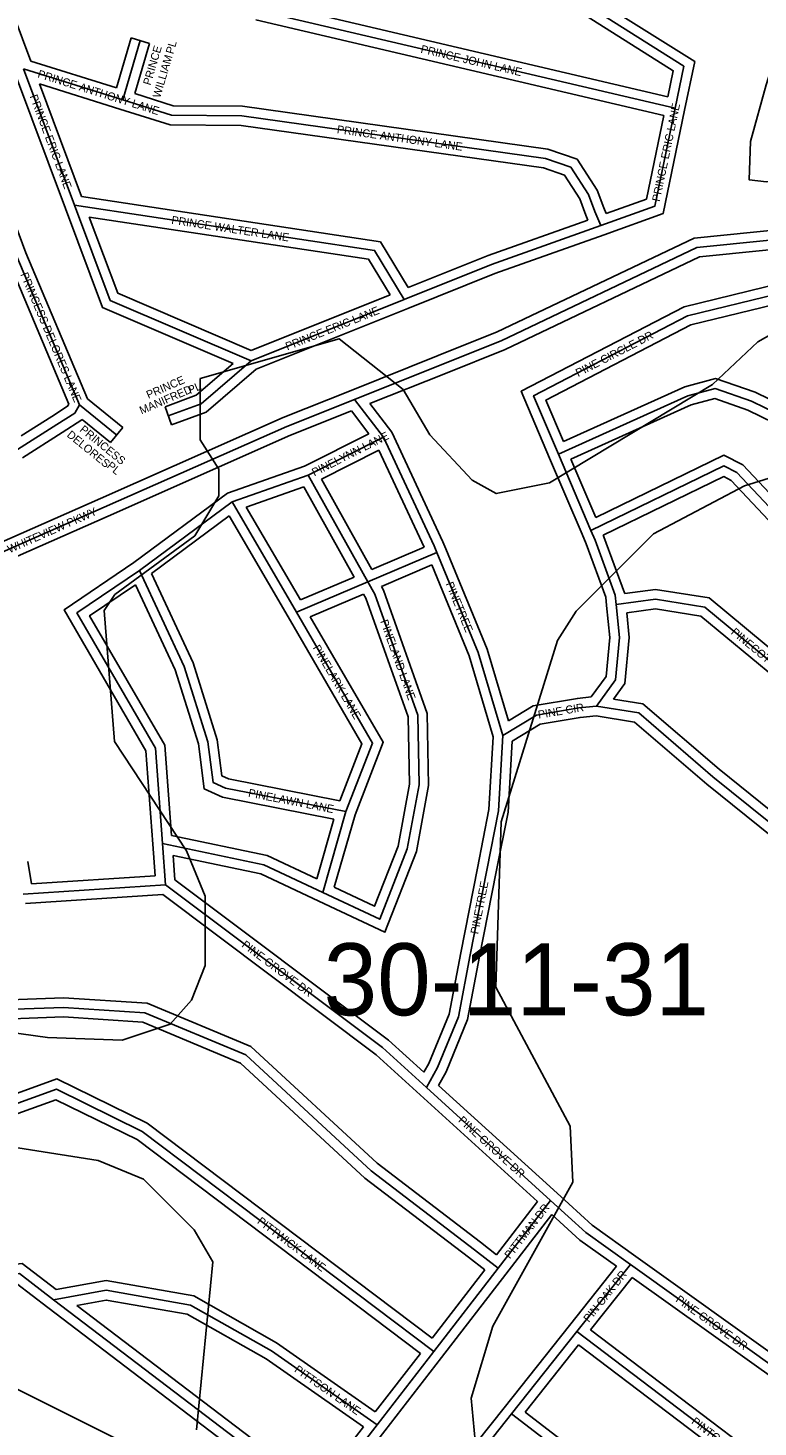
# Model space of a CAD drawing. Extents: x 457167 to 656239, y 1787309 to 1969297.
# Drawn here: x 587133 to 589415, y 1882959 to 1887329 of the extents above; entities that cross this region are included whole.
import ezdxf

# ---------------------------------------------------------------- set-up
doc = ezdxf.new("R2010")
doc.units = 0
for name, color, linetype in [('Level 2', 7, 'Continuous'), ('Level 31', 7, 'Continuous'), ('Level 32', 7, 'Continuous'), ('Level 34', 7, 'Continuous'), ('Level 5', 7, 'Continuous'), ('Level 7', 7, 'Continuous')]:
    doc.layers.add(name, color=color, linetype=linetype)

msp = doc.modelspace()

# ---------------------------------------------------------------- linework, layer by layer
at = {"layer": 'Level 31'}
for p, q in [((587851.101, 1887384.511), (589156.129, 1887078.489)), ((587429.809, 1887104.561), (587484.538, 1887289.916)), ((587119.574, 1887201.866), (587279.082, 1886776.112)), ((587119.574, 1887201.866), (587429.809, 1887104.561)), ((587830.645, 1886289.996), (588309.031, 1886481.118)), ((588154.204, 1886169.401), (588426.978, 1886278.356)), ((587294.467, 1886152.443), (587410.7, 1886057.681)), ((588244.318, 1886051.416), (588154.204, 1886169.401)), ((587224.062, 1886090.756), (587100.51, 1886012.44)), ((588009.374, 1885932.574), (588244.318, 1886051.416)), ((588892.627, 1885759.686), (588791.279, 1885997.69)), ((587771.63, 1885849.011), (588009.374, 1885932.574)), ((588195.465, 1885599.502), (588009.374, 1885932.574)), ((587482.119, 1885635.001), (587771.63, 1885849.011)), ((587972.331, 1885504.639), (587771.63, 1885849.011)), ((588195.465, 1885599.502), (588411.279, 1885691.471)), ((587972.331, 1885504.639), (588195.465, 1885599.502)), ((588127.042, 1884881.442), (588055.015, 1884628.846)), ((587554.019, 1884782.135), (587563.641, 1884653.026)), ((587118.608, 1884623.67), (587563.641, 1884653.026)), ((588379.289, 1884019.157), (588766.704, 1883667.176)), ((588603.145, 1883455.109), (588766.704, 1883667.176)), ((588401.963, 1883194.748), (588603.145, 1883455.109)), ((589016.034, 1883467.086), (588848.982, 1883257.206)), ((589016.034, 1883467.086), (589503.345, 1883118.931)), ((588848.982, 1883257.206), (588644.625, 1883000.486)), ((588225.01, 1882965.98), (588401.963, 1883194.748)), ((588644.625, 1883000.486), (588440.267, 1882743.766))]:
    msp.add_line(p, q, dxfattribs=at)
for points in [[(589156.129, 1887078.489), (589183.399, 1887210.076), (588895.259, 1887391.691), (588810.724, 1887427.481), (588436.819, 1887491.8), (588188.51, 1887538.074), (588068.598, 1887532.839), (587957.219, 1887498.498), (587910.084, 1887463.312), (587851.101, 1887384.511)], [(586851.659, 1887138.366), (586927.239, 1887076.042), (587099.086, 1886616.082), (587294.467, 1886152.443)], [(587429.809, 1887104.561), (587582.384, 1887056.642), (587801.517, 1887055.146), (588751.288, 1886921.768), (588829.797, 1886894.716), (588884.983, 1886809.161), (588904.924, 1886756.033), (588923.609, 1886711.999)], [(588923.609, 1886711.999), (589092.286, 1886772.421), (589156.129, 1887078.489)], [(587279.082, 1886776.112), (587390.486, 1886478.448), (587830.645, 1886289.996)], [(587279.082, 1886776.112), (588216.439, 1886634.38), (588309.031, 1886481.118)], [(588426.978, 1886278.356), (588612.22, 1886352.563), (589223.728, 1886643.819), (590063.535, 1886728.13)], [(588309.031, 1886481.118), (588581.801, 1886590.438), (588923.609, 1886711.999)], [(588791.279, 1885997.69), (588713.369, 1886180.741), (589194.718, 1886430.051), (589476.319, 1886498.635), (589540.12, 1886427.611), (589587.119, 1886386.435)], [(587830.645, 1886289.996), (587674.55, 1886155.738), (587572.067, 1886118.11)], [(588791.279, 1885997.69), (589195.859, 1886180.23), (589280.821, 1886202.986), (589394.615, 1886163.871), (589522.679, 1886101.095), (590010.372, 1885626.763), (590272.051, 1885398.659), (590381.417, 1885191.918), (590538.524, 1884821.092)], [(587294.467, 1886152.443), (587279.469, 1886126.289), (587224.062, 1886090.756)], [(587371.799, 1885832.297), (587942.543, 1886085.061), (588154.204, 1886169.401)], [(588244.318, 1886051.416), (588402.411, 1885712.216), (588411.279, 1885691.471)], [(588892.627, 1885759.686), (589308.059, 1885961.481), (589349.05, 1885940.679), (590158.258, 1885081.406), (590195.221, 1884939.885)], [(586967.214, 1885654.14), (587016.872, 1885675.866), (587371.799, 1885832.297)], [(588971.725, 1885528.631), (588968.598, 1885558.092), (588905.613, 1885729.117), (588892.627, 1885759.686)], [(588411.279, 1885691.471), (588540.161, 1885378.507), (588617.297, 1885119.092)], [(587482.119, 1885635.001), (587286.265, 1885502.272), (587531.667, 1885079.996), (587554.019, 1884782.135)], [(587482.119, 1885635.001), (587621.514, 1885335.104), (587695.825, 1885099.329), (587712.132, 1884972.752), (587750.267, 1884954.864), (588127.042, 1884881.442)], [(588055.015, 1884628.846), (588232.663, 1884545.246), (588318.943, 1884765.09), (588355.567, 1884965.024), (588351.511, 1885182.851), (588217.023, 1885560.553), (588195.465, 1885599.502)], [(588971.725, 1885528.631), (589094.527, 1885545.136), (589249.06, 1885520.494), (589650.179, 1885188.132), (589757.009, 1884987.212), (589820.469, 1884901.644), (589893.545, 1884856.786), (590063.459, 1884893.936), (590195.221, 1884939.885)], [(588127.042, 1884881.442), (588210.449, 1885095.472), (587972.331, 1885504.639)], [(588910.403, 1885211.286), (588969.709, 1885292.997), (588982.353, 1885425.339), (588971.725, 1885528.631)], [(588617.297, 1885119.092), (588723.011, 1885183.263), (588854.731, 1885205.57), (588910.403, 1885211.286)], [(588910.403, 1885211.286), (589042.042, 1885189.593), (589274.189, 1884990.626), (589687.083, 1884658.246), (589750.883, 1884584.313), (589785.849, 1884572.25), (589821.186, 1884589.641), (590280.424, 1884737.913)], [(588617.297, 1885119.092), (588603.83, 1884883.842), (588567.234, 1884698.818), (588515.226, 1884434.183), (588478.614, 1884240.431), (588413.12, 1884082.005), (588379.289, 1884019.157)], [(587554.019, 1884782.135), (587871.011, 1884715.367), (588055.015, 1884628.846)], [(587563.641, 1884653.026), (588241.157, 1884144.865), (588379.289, 1884019.157)], [(585823.941, 1883886.101), (586638.042, 1884132.929), (586857.98, 1884213.609), (586969.71, 1884259.946), (587244.544, 1884269.979), (587498.971, 1884253.143), (587813.941, 1884121.651), (588205.784, 1883759.837), (588528.82, 1883513.063), (588603.145, 1883455.109)], [(586726.047, 1883396.76), (586745.181, 1883593.816), (586793.178, 1883746.455), (586913.968, 1883874.956), (587078.574, 1883961.923), (587222.124, 1884014.019), (587490.336, 1883882.611), (588401.963, 1883194.748)], [(588766.704, 1883667.176), (588877.214, 1883566.611), (589016.034, 1883467.086)], [(586726.047, 1883396.76), (587106.548, 1883438.231), (587213.589, 1883356.576)], [(587213.589, 1883356.576), (587378.092, 1883386.09), (587641.06, 1883340.147), (587894.308, 1883197.134), (588225.01, 1882965.98)], [(587213.589, 1883356.576), (588019.756, 1882743.082), (588051.881, 1882742.66), (588225.01, 1882965.98)], [(588848.982, 1883257.206), (589717.759, 1882598.545), (589816.071, 1882432.912), (589967.479, 1882431.915)], [(588644.625, 1883000.486), (589615.674, 1882254.726), (589775.369, 1882083.166), (589971.967, 1882093.36)]]:
    msp.add_lwpolyline(points, dxfattribs=at)
at = {"layer": 'Level 32'}
for p, q in [((587036.004, 1887509.97), (587142.521, 1887226.111)), ((587902.602, 1887403.249), (589133.001, 1887114.726)), ((587845.253, 1887355.067), (589120.785, 1887055.961)), ((587409.677, 1887142.316), (587455.765, 1887298.411)), ((587455.765, 1887298.411), (587513.31, 1887281.42)), ((587466.934, 1887124.347), (587513.31, 1887281.42)), ((587142.52, 1887226.111), (587409.677, 1887142.316)), ((587091.482, 1887191.341), (587250.989, 1886765.586)), ((587169.225, 1887154.851), (587300.993, 1886803.14)), ((587169.226, 1887154.851), (587420.832, 1887075.936)), ((587831.043, 1886322.46), (588265.074, 1886495.861)), ((587846.418, 1886263.991), (588320.161, 1886453.258)), ((588143.077, 1886197.26), (588415.849, 1886306.215)), ((588202.037, 1886156.2), (588438.107, 1886250.495)), ((587319.213, 1886170.976), (587429.657, 1886080.934)), ((588270.135, 1886067.038), (588202.036, 1886156.201)), ((587208, 1886116.094), (587111.787, 1886055.107)), ((587302.909, 1886106.853), (587391.744, 1886034.428)), ((587582.408, 1886089.947), (587561.727, 1886146.271)), ((588198.567, 1886061.892), (588144.174, 1886133.108)), ((587240.124, 1886065.416), (587116.573, 1885987.1)), ((587429.657, 1886080.934), (587391.744, 1886034.428)), ((587997.579, 1885960.228), (588198.567, 1886061.892)), ((588050.812, 1885919.913), (588230.214, 1886010.659)), ((588230.214, 1886010.661), (588371.652, 1885707.196)), ((588865.025, 1885747.932), (588763.677, 1885985.936)), ((588907.878, 1885800.446), (588830.389, 1885982.42)), ((587757.425, 1885875.818), (587997.579, 1885960.228)), ((587815.834, 1885832.747), (587995.501, 1885895.896)), ((588152.979, 1885614.038), (587995.501, 1885895.896)), ((588208.506, 1885637.671), (588050.812, 1885919.913)), ((587464.781, 1885659.491), (587757.426, 1885875.818)), ((587519.649, 1885625.434), (587762.559, 1885804.997)), ((587946.412, 1885489.533), (587762.559, 1885804.997)), ((587984.934, 1885542.595), (587815.834, 1885832.746)), ((588208.506, 1885637.671), (588371.652, 1885707.196)), ((588237.816, 1885584.937), (588395.104, 1885651.966)), ((587984.934, 1885542.595), (588152.979, 1885614.038)), ((588015.367, 1885490.335), (588182.315, 1885561.311)), ((588089.233, 1884858.245), (588035.844, 1884671.011)), ((588155.506, 1884871.86), (588090.857, 1884645.135)), ((587524.102, 1884779.904), (587531.476, 1884680.968)), ((587133.498, 1884725.298), (587144.125, 1884655.417)), ((587586.904, 1884744.549), (587592.546, 1884668.847)), ((587144.125, 1884655.417), (587531.475, 1884680.968)), ((587126.094, 1884594.098), (587554.53, 1884622.358)), ((588416.824, 1884025.589), (588786.879, 1883689.381)), ((588359.116, 1883996.951), (588726.046, 1883663.581)), ((588597.809, 1883497.312), (588726.046, 1883663.581)), ((588626.902, 1883436.786), (588770.584, 1883623.081)), ((589033.474, 1883491.496), (589496.64, 1883160.593)), ((588396.359, 1883236.56), (588561.144, 1883449.816)), ((588972.915, 1883461.085), (588825.509, 1883275.889)), ((588425.703, 1883176.403), (588626.885, 1883436.764)), ((589021.771, 1883426.117), (588891.584, 1883262.555)), ((589021.771, 1883426.116), (589485.906, 1883094.521)), ((588825.51, 1883275.891), (588621.154, 1883019.17)), ((588218.769, 1883006.944), (588359.657, 1883189.086)), ((588854.206, 1883215.596), (588687.11, 1883005.684)), ((588248.74, 1882947.624), (588425.694, 1883176.391)), ((588621.154, 1883019.17), (588416.795, 1882762.451))]:
    msp.add_line(p, q, dxfattribs=at)
for points in [[(589996.249, 1888643.063), (589910.197, 1888610.656), (589630, 1887757.289), (589440.743, 1887151.86), (589391.673, 1886974.696), (589386.734, 1886855.365), (589441.574, 1886848.393), (589743.948, 1886897.276)], [(589185.505, 1887072.401), (589216.999, 1887224.362), (588909.196, 1887418.369), (588819.227, 1887456.46), (588442.11, 1887521.331), (588190.632, 1887568.195), (588063.44, 1887562.643), (587943.427, 1887525.64), (587888.664, 1887484.76), (587837.986, 1887417.052)], [(589133.002, 1887114.726), (589149.801, 1887195.791), (588881.322, 1887365.014), (588802.221, 1887398.503), (588431.528, 1887462.269), (588186.389, 1887507.952), (588073.756, 1887503.035), (587971.012, 1887471.356), (587931.504, 1887441.864), (587902.602, 1887403.249)], [(586885.881, 1887149.031), (586952.529, 1887094.074), (587126.972, 1886627.162), (587319.213, 1886170.976)], [(587466.934, 1887124.346), (587587.084, 1887086.611), (587803.714, 1887085.132), (588758.325, 1886951.075), (588849.382, 1886919.7), (588911.939, 1886822.716), (588932.789, 1886767.169), (588940.161, 1886749.794)], [(586842.978, 1887106.641), (586901.95, 1887058.011), (587071.2, 1886605.003), (587261.054, 1886154.481)], [(587420.82, 1887075.939), (587577.684, 1887026.673), (587799.319, 1887025.159), (588744.25, 1886892.461), (588810.212, 1886869.733), (588858.027, 1886795.604), (588877.059, 1886744.898), (588883.554, 1886729.594)], [(588933.727, 1886683.756), (589118.224, 1886749.844), (589185.497, 1887072.362)], [(588940.162, 1886749.794), (589066.349, 1886794.996), (589120.784, 1887055.961)], [(587250.985, 1886765.596), (587366.885, 1886455.918), (587774.596, 1886281.358)], [(587300.994, 1886803.141), (588234.839, 1886661.938), (588321.529, 1886518.446)], [(587325.074, 1886738.816), (587414.087, 1886500.978), (587831.043, 1886322.461)], [(587325.074, 1886738.816), (588198.038, 1886606.821), (588265.074, 1886495.861)], [(588321.529, 1886518.446), (588571.191, 1886618.506), (588883.554, 1886729.593)], [(588415.821, 1886306.204), (588600.179, 1886380.058), (589215.539, 1886673.148), (590060.539, 1886757.981)], [(588320.191, 1886453.271), (588592.412, 1886562.371), (588933.663, 1886683.732)], [(588438.134, 1886250.506), (588624.261, 1886325.068), (589231.917, 1886614.49), (590039.948, 1886695.61)], [(588763.674, 1885985.941), (588674.871, 1886194.589), (589184.119, 1886458.347), (589486.649, 1886532.028), (589561.239, 1886448.993), (589589.151, 1886424.54)], [(588806.88, 1886037.641), (588751.867, 1886166.895), (589205.317, 1886401.755), (589465.989, 1886465.241), (589519.001, 1886406.227), (589567.35, 1886363.869)], [(587774.597, 1886281.358), (587659.109, 1886182.027), (587561.727, 1886146.271)], [(587846.418, 1886263.991), (587689.993, 1886129.45), (587582.408, 1886089.947)], [(587359.651, 1885859.729), (587930.912, 1886112.722), (588143.1, 1886197.27)], [(588806.88, 1886037.641), (589185.743, 1886208.579), (589281.909, 1886234.335), (589406.139, 1886191.633), (589540.173, 1886125.931), (590030.702, 1885648.841), (590295.964, 1885417.613), (590408.538, 1885204.808), (590555.416, 1884858.123)], [(587261.054, 1886154.481), (587257.095, 1886147.58), (587207.866, 1886116.009)], [(588830.389, 1885982.421), (589205.975, 1886151.881), (589279.733, 1886171.636), (589383.092, 1886136.108), (589505.187, 1886076.258), (589990.043, 1885604.686), (590248.138, 1885379.706), (590354.296, 1885179.028), (590498.108, 1884839.586)], [(587302.909, 1886106.853), (587301.844, 1886104.997), (587240.257, 1886065.501)], [(587383.947, 1885804.866), (587954.174, 1886057.401), (588144.174, 1886133.107)], [(588270.136, 1886067.037), (588429.807, 1885724.451), (588439.02, 1885702.895)], [(588907.878, 1885800.446), (589308.35, 1885994.975), (589367.299, 1885965.061), (590185.349, 1885096.397), (590223.703, 1884949.555)], [(588931.393, 1885745.161), (589307.768, 1885927.986), (589330.802, 1885916.297), (590131.167, 1885066.413), (590159.198, 1884959.094)], [(586983.211, 1885693.885), (587004.809, 1885703.335), (587359.699, 1885859.75)], [(586979.239, 1885626.655), (587028.934, 1885648.396), (587383.899, 1885804.845)], [(588941.883, 1885525.561), (588939.159, 1885551.221), (588877.714, 1885718.061), (588865.015, 1885747.956)], [(588998.302, 1885562.473), (588998.037, 1885564.964), (588933.511, 1885740.172), (588931.392, 1885745.162)], [(588439.02, 1885702.895), (588568.482, 1885388.521), (588634.971, 1885164.915)], [(587464.781, 1885659.491), (587246.262, 1885511.402), (587502.267, 1885070.88), (587524.103, 1884779.89)], [(587519.649, 1885625.434), (587649.541, 1885345.981), (587725.239, 1885105.805), (587739.782, 1884992.92), (587759.648, 1884983.601), (588108.187, 1884915.681)], [(588395.104, 1885651.966), (588511.839, 1885368.495), (588587.047, 1885115.569)], [(587469.772, 1885590.391), (587326.269, 1885493.142), (587561.068, 1885089.112), (587582.251, 1884806.846)], [(587469.772, 1885590.391), (587593.487, 1885324.227), (587666.411, 1885092.852), (587684.482, 1884952.585), (587740.886, 1884926.126), (588089.233, 1884858.245)], [(588042.241, 1884601.701), (588248.883, 1884504.457), (588347.929, 1884756.83), (588385.619, 1884962.576), (588381.414, 1885188.303), (588244.46, 1885572.931), (588237.816, 1885584.937)], [(588090.857, 1884645.135), (588216.443, 1884586.036), (588289.956, 1884773.35), (588325.516, 1884967.472), (588321.607, 1885177.399), (588189.585, 1885548.176), (588182.315, 1885561.311)], [(588998.302, 1885562.473), (589094.899, 1885575.457), (589261.885, 1885548.828), (589673.885, 1885207.451), (589782.444, 1885003.28), (589841.109, 1884924.176), (589898.942, 1884888.675), (590055.287, 1884922.859), (590159.198, 1884959.094)], [(588894, 1885239.76), (588940.624, 1885303.997), (588952.206, 1885425.23), (588941.883, 1885525.561)], [(588963.224, 1885232.986), (588998.796, 1885281.997), (589012.5, 1885425.448), (589004.546, 1885502.772)], [(589004.546, 1885502.771), (589094.156, 1885514.816), (589236.236, 1885492.159), (589626.473, 1885168.814), (589731.575, 1884971.146), (589799.829, 1884879.111), (589888.149, 1884824.896), (590071.633, 1884865.015), (590178.521, 1884902.287)], [(588108.188, 1884915.681), (588177.243, 1885092.886), (587946.402, 1885489.55)], [(588155.506, 1884871.86), (588243.654, 1885098.058), (588015.367, 1885490.335)], [(588634.971, 1885164.915), (588712.346, 1885211.886), (588850.689, 1885235.313), (588894, 1885239.76)], [(588963.224, 1885232.986), (589055.196, 1885217.831), (589293.361, 1885013.706), (589708.016, 1884679.907), (589768.312, 1884610.036), (589783.816, 1884604.686), (589809.894, 1884617.521), (590240.062, 1884756.406)], [(588646.348, 1885101.63), (588733.676, 1885154.641), (588858.772, 1885175.826), (588909.48, 1885181.033)], [(588909.481, 1885181.033), (589028.888, 1885161.356), (589255.019, 1884967.547), (589666.149, 1884636.585), (589733.454, 1884558.59), (589787.883, 1884539.813), (589832.479, 1884561.761), (590289.641, 1884709.363)], [(588587.047, 1885115.569), (588573.997, 1884887.628), (588537.8, 1884704.621), (588485.767, 1884439.861), (588449.709, 1884249.038), (588385.979, 1884094.879), (588371.078, 1884067.193)], [(588646.349, 1885101.631), (588633.663, 1884880.056), (588596.668, 1884693.014), (588544.684, 1884428.506), (588507.519, 1884231.825), (588440.26, 1884069.13), (588416.824, 1884025.589)], [(587582.25, 1884806.846), (587880.614, 1884744.003), (588035.844, 1884671.012)], [(587586.905, 1884744.548), (587861.408, 1884686.731), (588042.249, 1884601.696)], [(587592.546, 1884668.847), (588260.296, 1884168.011), (588371.078, 1884067.193)], [(587554.53, 1884622.358), (588222.018, 1884121.719), (588359.098, 1883996.969)], [(585843.354, 1883923.335), (586628.515, 1884161.391), (586847.063, 1884241.56), (586963.213, 1884289.729), (587244.988, 1884300.016), (587505.928, 1884282.749), (587830.395, 1884147.291), (588225.108, 1883782.828), (588547.15, 1883536.813), (588597.809, 1883497.311)], [(585861.966, 1883866.278), (586647.568, 1884104.467), (586868.898, 1884185.658), (586976.209, 1884230.162), (587244.1, 1884239.942), (587492.015, 1884223.537), (587797.487, 1884096.01), (588186.46, 1883736.846), (588510.49, 1883489.313), (588561.144, 1883449.816)], [(586698.549, 1883423.974), (586715.624, 1883599.831), (586766.618, 1883762.001), (586895.533, 1883899.147), (587066.392, 1883989.417), (587223.873, 1884046.57), (587506.114, 1883908.289), (588396.359, 1883236.56)], [(586759.474, 1883430.581), (586774.739, 1883587.802), (586819.737, 1883730.908), (586932.402, 1883850.766), (587090.757, 1883934.429), (587220.374, 1883981.468), (587474.559, 1883856.934), (588359.657, 1883189.086)], [(588786.896, 1883689.365), (588896.113, 1883589.975), (589033.514, 1883491.468)], [(588770.584, 1883623.081), (588858.314, 1883543.247), (588972.916, 1883461.085)], [(586759.474, 1883430.581), (587115.213, 1883469.354), (587221.289, 1883388.436)], [(586729.298, 1883366.936), (587097.883, 1883407.109), (587195.394, 1883332.723)], [(587221.289, 1883388.436), (587378.023, 1883416.557), (587651.312, 1883368.811), (587910.314, 1883222.548), (588218.769, 1883006.944)], [(587286.089, 1883339.103), (587378.162, 1883355.622), (587630.808, 1883311.483), (587878.301, 1883171.719), (588181.988, 1882959.449)], [(587195.422, 1883332.702), (588009.464, 1882713.214), (588066.433, 1882712.466), (588248.719, 1882947.599)], [(587286.09, 1883339.102), (588030.048, 1882772.951), (588037.33, 1882772.855), (588181.988, 1882959.449)], [(588891.584, 1883262.555), (589740.56, 1882618.905), (589833.217, 1882462.801), (589937.07, 1882462.116)], [(588854.206, 1883215.596), (589694.957, 1882578.184), (589798.924, 1882403.024), (589937.872, 1882402.107)], [(588687.11, 1883005.684), (589635.93, 1882276.996), (589787.791, 1882113.851), (589941.588, 1882121.824)]]:
    msp.add_lwpolyline(points, dxfattribs=at)
at = {"layer": 'Level 5'}
msp.add_lwpolyline([(589343.247, 1881510.171), (589169.598, 1881660.618), (587639.761, 1882807.42), (587089.029, 1883082.261), (586604.102, 1883162.079), (586162.208, 1883121.092), (585904.469, 1883073.216), (585536.841, 1882945.551)], dxfattribs=at)
at = {"layer": 'Level 7'}
for points in [[(589606.334, 1886457.357), (589414.464, 1886349.214), (589272.623, 1886215.96), (588763.78, 1885908.07), (588597.028, 1885874.888), (588522.027, 1885916.669), (588388.813, 1886058.521), (588305.579, 1886200.334), (588105.704, 1886358.927), (587672.05, 1886234.372), (587671.863, 1886042.627), (587730.115, 1885950.866), (587730.016, 1885867.503), (587654.867, 1885742.52), (587404.585, 1885559.384), (587371.206, 1885509.393), (587404.092, 1885100.883), (587628.819, 1884758.866), (587687.013, 1884617.083), (587686.785, 1884400.337), (587645.006, 1884291.995), (587578.216, 1884217.062), (587428.135, 1884167.181), (587194.711, 1884175.78), (586527.911, 1884268.198)], [(588543.699, 1882782.163), (588518.985, 1883048.959), (588585.934, 1883273.945), (588836.481, 1883723.847), (588828.339, 1883898.941), (588595.369, 1884332.661), (588612.593, 1884849.523), (588788.277, 1885416.198), (588846.727, 1885507.831), (589088.737, 1885749.327), (589372.329, 1885899.082), (589614.151, 1885973.846)], [(586869.281, 1883867.691), (587352.679, 1883792.141), (587494.372, 1883733.621), (587652.566, 1883575.067), (587710.819, 1883474.966), (587660.254, 1882949.842)]]:
    msp.add_lwpolyline(points, dxfattribs=at)

# ---------------------------------------------------------------- texts
at = {"layer": 'Level 2'}
msp.add_text('30-11-31', height=225, dxfattribs=at).set_placement((588057.396, 1884245.216))
at = {"layer": 'Level 34'}
for s, height, rotation, p in [('PL', 25, 73.5491, (587587.232, 1887246.199)), ('PRINCE', 25, 73.5491, (587516.388, 1887148.833)), ('WILLIAM', 25, 73.5491, (587546.531, 1887109.306)), ('PRINCE JOHN LANE', 25, 346.802694, (588359.093, 1887252.551)), ('PRINCE ANTHONY LANE', 25, 342.585831, (587161.765, 1887175.485)), ('PRINCE ERIC LANE', 25, 290.537814, (587138.397, 1887116.001)), ('PRINCE ERIC LANE', 25, 78.216653, (589107.789, 1886785.545)), ('PRINCE ANTHONY LANE', 25, 352.005906, (588097.816, 1887000.914)), ('PRINCE WALTER LANE', 25, 351.401553, (587580.528, 1886717.891)), ('PRINCESS DELORES LANE', 25, 292.850353, (587109.304, 1886559.649)), ('PRINCE ERIC LANE', 25, 21.776839, (587944.174, 1886321.894)), ('PINE CIRCLE DR', 25, 27.380789, (588852.815, 1886238.892)), ('PRINCE', 25, 23.5378, (587509.898, 1886170.569)), ('MANIFRED', 25, 23.5378, (587488.425, 1886121.945)), ('PL', 25, 23.5378, (587640.158, 1886185.393)), ('DELORES', 25, 320.8104, (587252.939, 1886054.923)), ('PRINCESS', 25, 320.8104, (587292.989, 1886071.24)), ('PINELYNN LANE', 25, 26.831067, (588028.359, 1885928.17)), ('PL', 25, 320.8104, (587378.079, 1885957.908)), ('WHITEVIEW PKWY', 25, 23.784497, (587076.166, 1885688.341)), ('PINETREE', 25, 292.381867, (588438.256, 1885593.136)), ('PINELAND LANE', 25, 289.598658, (588233.824, 1885476.106)), ('PINECOTTAGE LANE', 25, 320.355172, (589328.507, 1885438.432)), ('PINELARK LANE', 25, 300.197161, (588022.604, 1885393.401)), ('PINE CIR', 25, 9.611186, (588729.471, 1885171.68)), ('PINELAWN LANE', 24.99916, 348.972861, (587820.339, 1884928.475)), ('PINETREE', 25, 78.880569, (588540.375, 1884497.335)), ('PINE GROVE DR', 25, 323.128628, (587799.279, 1884460.665)), ('PINE GROVE DR', 25, 317.743383, (588476.124, 1883914.291)), ('PITTWICK LANE', 25, 322.9636, (587847.734, 1883597.281)), ('PITTMAN DR', 25, 52.357531, (588640.002, 1883482.43)), ('PIN OAK DR', 25, 51.481186, (588886.385, 1883284.13)), ('PINE GROVE DR', 25, 324.4563, (589155.168, 1883352.322)), ('PITTSON LANE', 25, 325.046975, (587963.824, 1883133.293)), ('PINTO LANE', 25, 322.832297, (589204.664, 1882971.86))]:
    msp.add_text(s, height=height, rotation=rotation, dxfattribs=at).set_placement(p)

doc.saveas('drawing.dxf')
